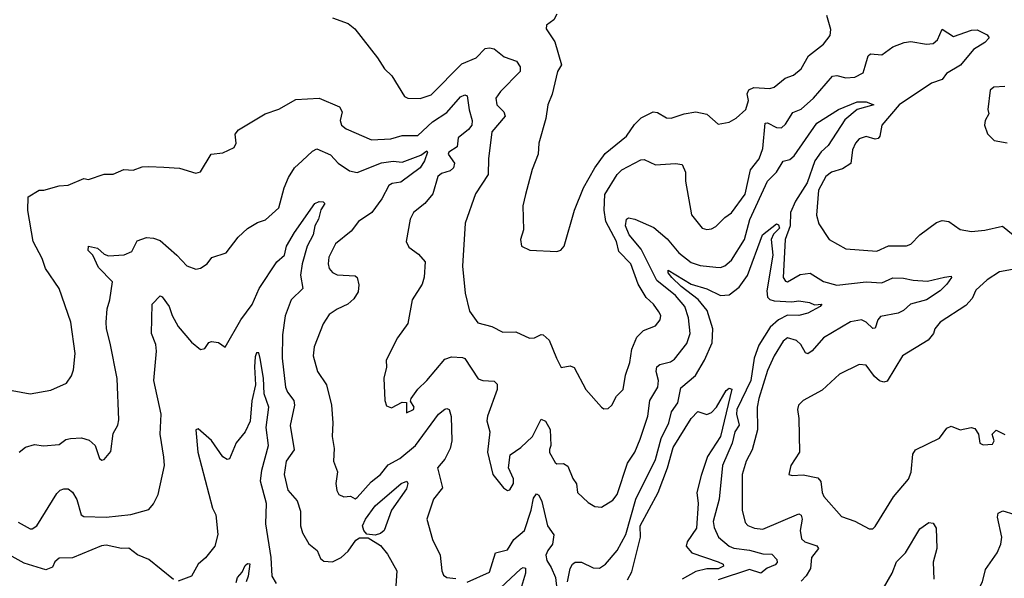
# Model space of a CAD drawing. Extents: x 1552033 to 1694788, y 811965 to 917215.
# Tile 354 of 632: x 1636819 to 1641212, y 887841 to 890336. Entities that reach past the tile are written whole.
import ezdxf

# ---------------------------------------------------------------- set-up
doc = ezdxf.new("R2010")
doc.units = 0

msp = doc.modelspace()

# ---------------------------------------------------------------- linework, layer by layer
at = {"layer": '0CON20XD'}
for points in [[(1638214, 890344), (1638285, 890318.8), (1638313.3, 890295), (1638415, 890166.2), (1638446.3, 890116.3), (1638478.6, 890085), (1638535, 889992.5), (1638550, 889985), (1638605, 889984.5), (1638655, 890000), (1638791.2, 890138.8), (1638855.1, 890164.9), (1638895, 890206.5), (1638915, 890210.3), (1638935.8, 890205.8), (1638979.9, 890169.9), (1639035, 890151.1)], [(1639215, 890360), (1639202.5, 890335), (1639169.3, 890310.7), (1639168, 890295), (1639206.6, 890236.6), (1639236.2, 890135), (1639218.5, 890105), (1639195, 890003.3), (1639174.6, 889955.4), (1639166.9, 889895), (1639135.4, 889785), (1639131.8, 889735), (1639105, 889666.7), (1639075.7, 889555), (1639064.2, 889505), (1639066.9, 889396.9), (1639053.3, 889355), (1639058, 889325), (1639095, 889306), (1639215, 889300.8), (1639233, 889307), (1639248.6, 889325), (1639294.4, 889485), (1639334.5, 889585), (1639384.3, 889675), (1639431.3, 889738.7), (1639525.8, 889815), (1639561.6, 889868.4), (1639592.2, 889897.8), (1639645, 889924), (1639665, 889922), (1639705, 889898), (1639725, 889895.7), (1639784.2, 889915.8), (1639835, 889923.8), (1639885, 889914.4), (1639935, 889870), (1639985, 889878), (1640015, 889896), (1640058.1, 889935), (1640070.7, 889975), (1640065.3, 890005), (1640072.5, 890022.5), (1640095, 890032.7), (1640165, 890029.2), (1640185, 890034.5), (1640234.7, 890075.3), (1640272, 890088), (1640305, 890115.7), (1640337.5, 890175), (1640405, 890227.1), (1640435.4, 890264.6), (1640438, 890292), (1640419.6, 890355)], [(1639035, 890151.1), (1639051.8, 890125), (1639051.5, 890105), (1638964.4, 890015), (1638942.9, 889985), (1638947.1, 889955), (1638979.1, 889925), (1638985.3, 889905), (1638925.4, 889834.6), (1638910.5, 889715), (1638908.9, 889645), (1638852.1, 889557.9), (1638806.9, 889426.9), (1638794.5, 889234.5), (1638806.2, 889115), (1638825.4, 889035), (1638862.6, 888982.6), (1638925, 888965.4), (1638975, 888941.1), (1639032.7, 888942.7), (1639093.6, 888913.6), (1639115, 888915.5), (1639145, 888930), (1639155, 888928), (1639180.6, 888905), (1639213.1, 888825), (1639235, 888782.5), (1639275, 888790), (1639293.2, 888783.2), (1639344, 888685), (1639415, 888606.2), (1639425, 888598.8), (1639445, 888600), (1639460, 888615), (1639481.4, 888655), (1639510.6, 888685), (1639522.2, 888747.8), (1639541.1, 888805), (1639549.7, 888865), (1639571.6, 888918.4), (1639601.7, 888948.2), (1639655, 888969.2), (1639676.9, 888995), (1639678.9, 889015), (1639670.9, 889030.9), (1639647.1, 889065), (1639614.5, 889095), (1639577.7, 889155), (1639545, 889246.2), (1639491.3, 889301.3), (1639482.2, 889345), (1639434, 889434), (1639426, 889485), (1639429.5, 889555), (1639485, 889644), (1639505.2, 889664.8), (1639590.6, 889710.6), (1639605, 889711.5), (1639655, 889688.2), (1639745, 889694.3), (1639775, 889688.8), (1639790, 889655), (1639789.1, 889615), (1639816.7, 889465), (1639864.2, 889405), (1639885, 889399.5), (1639905, 889402.2), (1639925, 889412.5), (1639965, 889452.5), (1639995, 889473.1), (1640055, 889556.7), (1640079.5, 889665), (1640118, 889715), (1640135, 889760), (1640145, 889874.2), (1640155, 889875.5), (1640195, 889853.8), (1640217.5, 889852.5), (1640235, 889868.6), (1640268.7, 889921.3), (1640305, 889936.7), (1640361.1, 889985), (1640445, 890083.8), (1640465, 890087.2), (1640505, 890076.6), (1640545, 890078.7), (1640581.9, 890098.1), (1640591.4, 890128.6), (1640604.6, 890175), (1640615, 890183.1), (1640665, 890179.6), (1640715, 890213.9), (1640765, 890234.2), (1640795, 890238.8), (1640865, 890226.1), (1640895, 890229.6), (1640913.7, 890246.4), (1640935, 890294), (1640985, 890260.8), (1641065, 890288.8), (1641090.8, 890290.8), (1641135, 890268), (1641143.8, 890255), (1641125, 890234.2), (1641075, 890202.2), (1641016.5, 890133.5), (1640954.6, 890095), (1640935, 890068.2), (1640887.6, 890052.4), (1640742.7, 889955), (1640665.6, 889865), (1640656.4, 889815), (1640649.2, 889805), (1640635, 889801.8), (1640595, 889814.5), (1640565, 889804.4), (1640547.8, 889785), (1640534.5, 889755), (1640526.5, 889693.5), (1640489.8, 889670.2), (1640441.2, 889655), (1640415, 889635.5), (1640383.1, 889575), (1640373.4, 889463.4), (1640384.5, 889424.5), (1640430.8, 889355), (1640505, 889313.1), (1640642.7, 889302.7), (1640695, 889326.7), (1640775, 889326.5), (1640795, 889333.5), (1640835, 889375.4), (1640909.3, 889430.7), (1640935, 889439.4), (1640965, 889434.3), (1641015, 889398.9), (1641065, 889389.5), (1641125, 889395.5), (1641204.3, 889414.3), (1641275.5, 889355.5)], [(1641215, 890037.1), (1641165, 890033.8), (1641149.5, 890020.5), (1641138.8, 889935), (1641143.3, 889915), (1641126.7, 889885), (1641123.3, 889865), (1641136.4, 889826.4), (1641166.4, 889796.4), (1641225, 889786.2)], [(1636785, 888680.4), (1636865, 888665.4), (1636958.2, 888681.8), (1637027, 888713), (1637050, 888745), (1637058.3, 888771.7), (1637066.5, 888845), (1637046.1, 888985), (1636995.5, 889135), (1636934.5, 889225), (1636918.9, 889268.9), (1636878.1, 889345), (1636854.3, 889484.3), (1636856.2, 889545), (1636905, 889574), (1636926.1, 889573.9), (1636995, 889593.8), (1637035, 889596.2), (1637105, 889626.7), (1637125, 889622), (1637195, 889646.7), (1637235, 889646), (1637283.6, 889666.4), (1637325, 889664.6), (1637365, 889678.6), (1637395, 889680.8), (1637462.3, 889677.7), (1637532.1, 889672.1), (1637605, 889650), (1637625, 889656), (1637672.5, 889735), (1637725, 889741.2), (1637776, 889765), (1637784.2, 889785), (1637780, 889825), (1637795, 889843.3), (1637914.1, 889915.9), (1637975, 889936.2), (1638050.7, 889979.3), (1638154.2, 889985.8), (1638245, 889946.9), (1638257.9, 889925), (1638247.9, 889885), (1638255, 889864.4), (1638275, 889848.5), (1638389.1, 889799.1), (1638475, 889804.2), (1638525, 889818.9), (1638595, 889818.6), (1638660.1, 889879.9), (1638725, 889921.8), (1638785, 889991.8), (1638805, 890000.8), (1638815.6, 889995.6), (1638823.9, 889933.9), (1638838.2, 889885), (1638836.5, 889865), (1638821.2, 889845), (1638775, 889808.2), (1638771.3, 889768.7), (1638733.9, 889745), (1638730.4, 889735), (1638759.3, 889695), (1638754.7, 889675), (1638739, 889661), (1638701.3, 889648.7), (1638684.7, 889635.3), (1638661.7, 889558.3), (1638626.5, 889515), (1638575.5, 889475), (1638560.6, 889445), (1638542.9, 889345), (1638555, 889320.6), (1638598.2, 889288.2), (1638628.1, 889255), (1638624, 889186), (1638614.6, 889155), (1638570, 889085), (1638550.4, 888979.6), (1638504.2, 888915), (1638454, 888815), (1638455.7, 888784.3), (1638444, 888735), (1638447.8, 888635), (1638455, 888611.2), (1638478.1, 888601.9), (1638525, 888627.8), (1638545, 888626), (1638545, 888580), (1638575.8, 888595), (1638579.2, 888605), (1638562.3, 888632.3), (1638565.6, 888645), (1638595, 888685.6), (1638635, 888724), (1638715, 888820), (1638745, 888830.9), (1638795, 888828.1), (1638805, 888822.5), (1638865, 888732.1), (1638885, 888724), (1638935, 888722.2), (1638948.5, 888708.5), (1638949.2, 888685), (1638905.6, 888565), (1638903.1, 888545), (1638915.7, 888495), (1638905.8, 888405), (1638930, 888305), (1638976.7, 888245), (1638995, 888233.8), (1639005, 888236.7), (1639021.4, 888265), (1639021.9, 888285), (1638999.7, 888335), (1639007.4, 888392.6), (1639054.4, 888425), (1639106.2, 888475), (1639145, 888552), (1639165, 888542.9), (1639186.2, 888506.2), (1639188.8, 888435), (1639182.8, 888417.3), (1639182.7, 888402.7), (1639208.3, 888358.3), (1639215, 888352.5), (1639245, 888353.8), (1639265, 888342), (1639286.9, 888286.9), (1639303.2, 888263.2), (1639307.8, 888225), (1639355, 888179.4), (1639385, 888161.4), (1639415, 888158.6), (1639465, 888190.9), (1639484.7, 888215), (1639530.8, 888355), (1639562.9, 888405), (1639586.6, 888463.4), (1639620.9, 888565), (1639630.6, 888635), (1639665.3, 888695), (1639669.2, 888725), (1639659.1, 888765), (1639661.2, 888785), (1639675, 888796.2), (1639722.4, 888807.6), (1639740.4, 888819.6), (1639795, 888889.4), (1639810.6, 888935), (1639803, 889005), (1639787.1, 889055), (1639745, 889104.4), (1639661.8, 889171.8), (1639635, 889224.1), (1639591.1, 889311.1), (1639538.3, 889375), (1639522.2, 889415), (1639525.8, 889445), (1639535, 889450.5), (1639563.8, 889445), (1639648.4, 889408.4), (1639707.4, 889357.4), (1639759.2, 889295), (1639815, 889251.9), (1639855, 889238.1), (1639925, 889230.4), (1639945, 889229.2), (1639965, 889236.2), (1639995, 889262.7), (1640052.9, 889355), (1640076.6, 889443.4), (1640155.2, 889614.8), (1640195.3, 889655), (1640225, 889703.5), (1640255, 889711.6), (1640275, 889728.6), (1640375, 889873.2), (1640472.5, 889935), (1640555, 889969.6), (1640595, 889968.7), (1640630, 889955), (1640555.3, 889934.7), (1640501, 889889), (1640426.1, 889773.9), (1640394.9, 889745.1), (1640366.6, 889705), (1640332.5, 889607.5), (1640279.8, 889525), (1640258.5, 889475), (1640256.4, 889415), (1640234.5, 889355), (1640225, 889184), (1640235, 889168.9), (1640245, 889165.5), (1640301.4, 889198.6), (1640345, 889203.5), (1640405, 889166.9), (1640465, 889151.1), (1640595, 889165.3), (1640665, 889160.9), (1640715, 889182.9), (1640761.4, 889181.4), (1640805, 889172), (1640868.5, 889168.5), (1640945.8, 889185.8), (1640975, 889190), (1640975.7, 889185), (1640955.4, 889154.6), (1640925, 889125.3), (1640864.6, 889085.4), (1640792.9, 889065), (1640762.5, 889037.5), (1640738, 889025), (1640659.5, 889010.5), (1640647.7, 888995), (1640635, 888958), (1640625, 888956.7), (1640595.2, 888985.2), (1640575, 888995.2), (1640525, 888987.3), (1640405, 888914.5), (1640355, 888857.3), (1640335, 888844.5), (1640325, 888848.1), (1640304.6, 888885), (1640285, 888903.8), (1640245, 888914.5), (1640225, 888900), (1640185.3, 888835), (1640155, 888768.9), (1640117.3, 888645), (1640108.6, 888605), (1640110, 888505), (1640086.4, 888415), (1640060.8, 888365), (1640041.6, 888305), (1640041.8, 888145), (1640055, 888090.8), (1640067.8, 888077.8), (1640098, 888065), (1640135, 888060.8), (1640295, 888128.8), (1640305, 888123.1), (1640310.6, 888105), (1640300.8, 888055), (1640307.1, 888017.1), (1640321.4, 888005), (1640375.8, 887985.8), (1640382.2, 887975), (1640352.3, 887935), (1640347.3, 887885), (1640327.7, 887852.3), (1640305, 887827.9)], [(1637222.1, 888892.1), (1637205.6, 888955), (1637204.4, 888985), (1637209.2, 889045), (1637221.2, 889085), (1637232, 889165), (1637169.6, 889229.6), (1637144.5, 889285), (1637124.6, 889305), (1637125, 889324), (1637166.1, 889316.1), (1637195, 889289.2), (1637215, 889281.8), (1637285, 889285.6), (1637318.9, 889301.1), (1637342.1, 889347.9), (1637385, 889362.9), (1637415, 889360.5), (1637445, 889349.4), (1637520, 889285), (1637565, 889236), (1637605, 889222), (1637625, 889225.8), (1637655.7, 889245), (1637675.9, 889274.1), (1637739.2, 889295), (1637793.8, 889365), (1637835, 889403.8), (1637879.3, 889430.7), (1637915, 889442.5), (1637974.2, 889495), (1637998, 889585), (1638018.5, 889631.5), (1638045.3, 889674.7), (1638079.5, 889705), (1638125, 889748.5), (1638145, 889758.5), (1638205, 889732.1), (1638239.4, 889695), (1638290.8, 889660.9), (1638325, 889653.9), (1638433, 889697), (1638485, 889704.8), (1638525, 889699.8), (1638608.9, 889731.1), (1638635, 889750.8), (1638638.9, 889745), (1638624.6, 889705), (1638604.8, 889675), (1638519.1, 889610.9), (1638481.2, 889605), (1638465.7, 889595), (1638434.6, 889535.4), (1638390, 889475), (1638331.1, 889435), (1638298.3, 889391.7), (1638228.1, 889335), (1638198.1, 889275), (1638194.4, 889245), (1638198.9, 889225), (1638215, 889206.7), (1638235, 889196.4), (1638315, 889191.9), (1638325, 889184), (1638332.3, 889152.3), (1638328.8, 889121.2), (1638310.2, 889089.8), (1638282.9, 889065), (1638235, 889042.9), (1638200.2, 889019.8), (1638172.4, 888977.6), (1638133.3, 888875), (1638128.5, 888835), (1638146.7, 888765), (1638187.8, 888705), (1638210, 888615), (1638216.5, 888535), (1638212.9, 888475), (1638221.3, 888421.3), (1638218.6, 888365), (1638236.9, 888316.9), (1638229.3, 888265), (1638233.1, 888233.1), (1638242.5, 888215), (1638265, 888205.7), (1638295, 888208), (1638315, 888196.2), (1638325, 888202.5), (1638387.6, 888272.4), (1638427.9, 888305), (1638462.6, 888347.4), (1638515, 888375.9), (1638584, 888435), (1638686.7, 888575), (1638715, 888597.3), (1638725, 888600), (1638734.6, 888594.6), (1638743.2, 888563.2), (1638747.5, 888455), (1638739.2, 888420.8), (1638716.3, 888373.7), (1638682.3, 888335), (1638705.3, 888244.7), (1638664.3, 888195), (1638635.8, 888105), (1638660, 888015), (1638694.5, 887945), (1638701.5, 887875), (1638710, 887855), (1638725, 887845.7), (1638765, 887841.1)], [(1636812.5, 888092.5), (1636865, 888061.9), (1636875, 888061.9), (1636895, 888075.7), (1636985, 888220), (1636998.8, 888235), (1637015, 888241.4), (1637035, 888240.8), (1637055, 888225.8), (1637073.5, 888193.5), (1637092.2, 888125), (1637105, 888116.7), (1637205, 888114.1), (1637315, 888126.5), (1637395, 888149.2), (1637416.2, 888173.8), (1637436.7, 888215), (1637465.4, 888344.6), (1637462.2, 888382.2), (1637445.5, 888484.5), (1637449.5, 888575), (1637417.9, 888725), (1637428.9, 888855), (1637425.5, 888885), (1637406.8, 888935), (1637410, 889065), (1637445, 889103.3), (1637455, 889098.8), (1637486.2, 889055), (1637499.1, 889015), (1637525, 888965.6), (1637585, 888896.2), (1637625, 888863.3), (1637645, 888867.5), (1637663.3, 888895), (1637675, 888898.8), (1637705, 888893.8), (1637735, 888873.3), (1637805.4, 888995), (1637855.6, 889064.4), (1637887.5, 889135), (1637965.8, 889254.2), (1638000.4, 889285), (1638008.8, 889325), (1638044.2, 889385), (1638134.8, 889515.2), (1638155, 889523.3), (1638172.5, 889522.5), (1638180.6, 889515), (1638162.6, 889487.4), (1638152.6, 889445), (1638135.2, 889415), (1638127.5, 889375), (1638101.6, 889325), (1638079.5, 889245), (1638071.4, 889195), (1638081.8, 889135), (1638029.7, 889085), (1638003.9, 889013.9), (1637991.5, 888928.5), (1637989.7, 888825), (1638004.7, 888695), (1638013.2, 888673.2), (1638041.1, 888635), (1638045.4, 888615), (1638026, 888524), (1638042.7, 888415), (1638007.8, 888365), (1637999.1, 888305), (1638014.5, 888235), (1638057.2, 888187.3), (1638071.9, 888141.9), (1638072.3, 888075), (1638080.6, 888045), (1638108.5, 887995), (1638146.5, 887965), (1638160.4, 887930.4), (1638175, 887918.1), (1638215, 887915.5), (1638253.5, 887935), (1638285, 887963.2), (1638318.3, 888011.7), (1638335, 888022.6), (1638372.8, 888022.7), (1638428.5, 887988.5), (1638459.8, 887949.8), (1638500.9, 887875), (1638495.6, 887785)], [(1639262.9, 887825), (1639274.4, 887885), (1639285, 887904), (1639297.1, 887912.9), (1639325, 887912.9), (1639377.6, 887887.6), (1639405, 887886.7), (1639431.9, 887905), (1639484.5, 887965), (1639522.9, 888037.1), (1639567.8, 888195), (1639655, 888372.5), (1639680.4, 888465), (1639714.8, 888535), (1639727.2, 888585), (1639755.8, 888625), (1639768, 888692), (1639833.7, 888746.3), (1639874.7, 888815), (1639907.8, 888892.2), (1639911.7, 888955), (1639886.6, 889036.6), (1639846.6, 889086.6), (1639770, 889145), (1639728.9, 889185), (1639712.7, 889205), (1639712.5, 889217.5), (1639814.8, 889154.8), (1639885, 889134.7), (1639945, 889104.2), (1639985, 889106.5), (1640028.2, 889141.8), (1640065.8, 889194.2), (1640133.5, 889375), (1640195, 889424.3), (1640205, 889420), (1640208.9, 889405), (1640181.7, 889378.3), (1640171.4, 889355), (1640179.5, 889285), (1640152.7, 889125), (1640155, 889096.5), (1640166.1, 889086.1), (1640185, 889080.9), (1640263.8, 889076.2), (1640295, 889080.4), (1640343.2, 889073.2), (1640365, 889063.3), (1640397.5, 889065), (1640390, 889055), (1640335, 889025.7), (1640295, 889015.5), (1640245, 889016.5), (1640205, 888995.7), (1640167.7, 888962.3), (1640117.1, 888882.9), (1640095.2, 888825), (1640081.2, 888725), (1640019, 888595), (1640017.4, 888575), (1640028.4, 888525), (1640010, 888495), (1639997.6, 888445), (1639954.8, 888345), (1639940.3, 888195), (1639912.7, 888095), (1639917.7, 888067.7), (1639936.9, 888025), (1639983.8, 887985), (1640005, 887975.3), (1640075, 887967.4), (1640135, 887950.2), (1640175, 887949.1), (1640196.9, 887925), (1640198.3, 887911.7), (1640188.8, 887901.2), (1640153.8, 887886.2), (1640125, 887863.9), (1640075, 887880), (1639935, 887833.9)], [(1641265, 889223.2), (1641190.6, 889209.4), (1641135.5, 889174.5), (1641085, 889127.5), (1641068.8, 889091.2), (1641040.6, 889059.4), (1640926.2, 888985), (1640901.2, 888955), (1640896, 888935), (1640872.5, 888905), (1640757.5, 888835), (1640688.9, 888721.1), (1640675, 888717.7), (1640655, 888723.9), (1640632.7, 888742.7), (1640595, 888792.5), (1640564.4, 888795.6), (1640476.4, 888753.6), (1640399.1, 888680.9), (1640313.8, 888635), (1640294, 888615), (1640289.2, 888595), (1640295.6, 888555), (1640298, 888405), (1640259.2, 888345), (1640251.2, 888305), (1640265, 888300), (1640315, 888303.3), (1640379.4, 888289.4), (1640393.4, 888273.4), (1640398.5, 888225), (1640406.4, 888206.4), (1640485, 888118), (1640545, 888096), (1640608.3, 888061.7), (1640625, 888062.5), (1640635, 888072.5), (1640718, 888205), (1640785, 888284), (1640796.6, 888315), (1640803.9, 888395), (1640816, 888415), (1640922.5, 888467.5), (1640955, 888511.2), (1640975, 888521.2), (1641015, 888504.4), (1641064.5, 888514.5), (1641079.9, 888509.9), (1641097.5, 888485), (1641102.5, 888445), (1641117, 888437), (1641159.5, 888440.5), (1641166.7, 888455), (1641157.5, 888485), (1641175, 888502.5), (1641213.9, 888483.9)], [(1636815.8, 888405), (1636845, 888427.5), (1636885, 888438.6), (1636925, 888433.5), (1636995, 888439.6), (1637025, 888460.9), (1637045, 888466.4), (1637095, 888468.2), (1637128.6, 888458.6), (1637155.7, 888435), (1637175, 888376.7), (1637185, 888368.8), (1637195, 888371.2), (1637225, 888407.5), (1637235, 888487.5), (1637257.1, 888525), (1637260.9, 888549.1), (1637253.6, 888733.6), (1637222.1, 888892.1)], [(1637965, 887817.8), (1637945, 887851.4), (1637940, 887935), (1637917.4, 888085), (1637920.3, 888175), (1637893.8, 888275), (1637899, 888325), (1637929.2, 888435), (1637918.8, 888515), (1637930.4, 888605), (1637909.7, 888665), (1637906.7, 888735), (1637892.2, 888822.2), (1637885, 888848.8), (1637875, 888848.6), (1637869.9, 888830.1), (1637865.9, 888785.9), (1637870.5, 888705), (1637855, 888633.3), (1637847.6, 888542.4), (1637825, 888496.2), (1637784.3, 888445.7), (1637755, 888374.3), (1637745, 888371.4), (1637725, 888384.4), (1637675, 888456.7), (1637615, 888508.2), (1637604.1, 888505), (1637612.8, 888405), (1637679.5, 888155), (1637693.6, 888125), (1637703.3, 888036.7), (1637690, 887985), (1637647.9, 887932.1), (1637615, 887904.4), (1637585, 887851.1), (1637525, 887828.1)], [(1639530.6, 887835), (1639550.2, 887869.8), (1639588.8, 888025), (1639587.6, 888075), (1639667.1, 888225), (1639709.5, 888335), (1639734.9, 888425.1), (1639815, 888555.6), (1639845, 888585.8), (1639885, 888573.3), (1639905, 888582), (1639927.3, 888605), (1639970.6, 888679.4), (1639985, 888690), (1639996.2, 888686.2), (1639945.7, 888475), (1639888.2, 888385), (1639859.8, 888300.2), (1639840, 888225), (1639846.1, 888175), (1639839.2, 888065), (1639797.6, 888005), (1639793.1, 887985), (1639818.1, 887955), (1639935.6, 887915), (1639956.9, 887905), (1639959.5, 887895), (1639935, 887883.7), (1639885, 887883.8), (1639835, 887871.8), (1639775, 887838)], [(1638405, 888033.3), (1638368.1, 888038.1), (1638354.4, 888054.4), (1638348.4, 888075), (1638361.5, 888105), (1638405, 888164.8), (1638520.9, 888265), (1638545.5, 888275.5), (1638550.5, 888265), (1638545, 888240.6), (1638477.8, 888145), (1638445.3, 888055), (1638428.9, 888041.1), (1638405, 888033.3)], [(1638815, 887824.2), (1638915, 887869.5), (1638941.9, 887955), (1638995, 887968), (1639023.8, 888015), (1639071.2, 888055), (1639101.4, 888145), (1639111.2, 888198.8), (1639125, 888218.6), (1639135, 888213.1), (1639148.3, 888185), (1639173.5, 888075), (1639201.6, 888035), (1639196.7, 887993.3), (1639174.5, 887965), (1639166.9, 887945), (1639171.3, 887921.3), (1639190.3, 887890.3), (1639209.5, 887845), (1639225, 887702.5)], [(1641068.8, 887735), (1641114.3, 887825), (1641128.7, 887881.3), (1641179.4, 887955), (1641196.2, 887993.8), (1641200.3, 888025), (1641181.2, 888115), (1641185, 888131.9), (1641205, 888143.4), (1641255, 888127.1)], [(1640672.5, 887797.5), (1640712.2, 887865), (1640730.9, 887915), (1640771.2, 887955), (1640835, 888062.2), (1640875, 888090), (1640895, 888088), (1640907.5, 888065), (1640910.7, 887975), (1640893.8, 887913.8), (1640897.1, 887837.1)], [(1637395, 887925.4), (1637345, 887946.2), (1637305.3, 887975.3), (1637272.5, 887975), (1637205, 887989.7), (1637183.1, 887986.9), (1637055, 887932.3), (1636995, 887931.5), (1636975.5, 887915), (1636965, 887891.4), (1636935, 887879.5), (1636838.5, 887908.5), (1636745, 887960.7)], [(1637505, 887835.6), (1637395, 887925.4)], [(1637785, 887822.5), (1637791.2, 887845), (1637811.1, 887868.9), (1637825, 887899.2), (1637835, 887908.2), (1637845, 887905.6), (1637838.8, 887851.2), (1637828.6, 887825)], [(1638895, 887734.3), (1639055, 887883.9), (1639065, 887889.5), (1639075, 887886.2), (1639076.2, 887865), (1639057.3, 887805)]]:
    msp.add_lwpolyline(points, dxfattribs=at)

doc.saveas('drawing.dxf')
